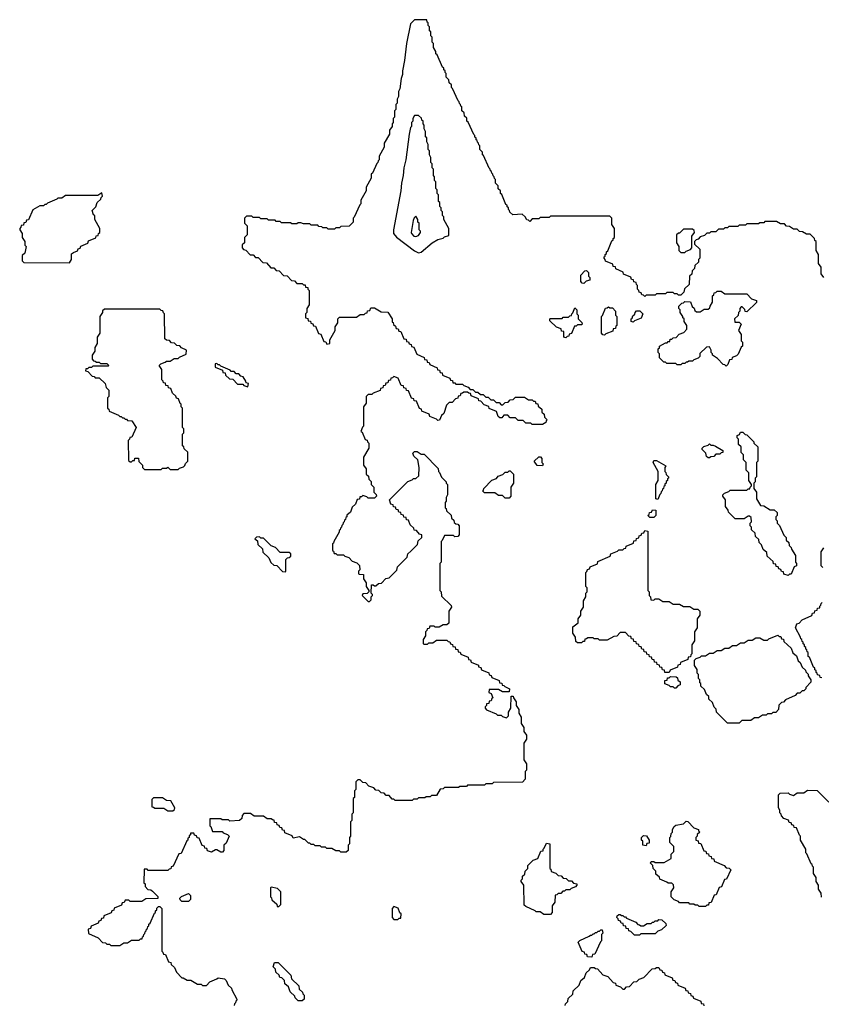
# Model space of a CAD drawing. Extents: x 2889633 to 3052318, y 540750 to 918690.
# Tile 374 of 656: x 2932860 to 2939061, y 794044 to 801660. Entities that reach past the tile are written whole.
import ezdxf

# ---------------------------------------------------------------- set-up
doc = ezdxf.new("R2010")
doc.units = 0

msp = doc.modelspace()

# ---------------------------------------------------------------- linework, layer by layer
at = {"layer": '0CON02XD'}
for points in [[(2937388.3, 799831.7), (2937390, 799845), (2937398.3, 799851.7), (2937400, 799865), (2937408.3, 799871.7), (2937441.7, 799948.3), (2937450, 799955), (2937451.7, 799968.3), (2937460, 799975), (2937460, 800045), (2937440, 800075), (2937440, 800125), (2937425, 800140), (2936965, 800140), (2936955, 800130), (2936885, 800130), (2936875, 800120), (2936825, 800120), (2936805, 800100), (2936795, 800110), (2936781.7, 800111.7), (2936770, 800135), (2936747, 800157), (2936675, 800150), (2936651.7, 800171.7), (2936650, 800185), (2936641.7, 800191.7), (2936640, 800205), (2936631.7, 800211.7), (2936630, 800225), (2936621.7, 800231.7), (2936588.3, 800308.3), (2936580, 800315), (2936580, 800335), (2936561.7, 800351.7), (2936560, 800375), (2936540, 800395), (2936540, 800425), (2936531.7, 800431.7), (2936530, 800445), (2936521.7, 800451.7), (2936520, 800465), (2936511.7, 800471.7), (2936510, 800485), (2936501.7, 800491.7), (2936500, 800505), (2936491.7, 800511.7), (2936448.3, 800608.3), (2936440, 800615), (2936440, 800635), (2936420, 800655), (2936420, 800685), (2936411.7, 800691.7), (2936410, 800705), (2936401.7, 800711.7), (2936400, 800725), (2936391.7, 800731.7), (2936390, 800745), (2936381.7, 800751.7), (2936380, 800765), (2936371.7, 800771.7), (2936328.3, 800868.3), (2936320, 800875), (2936318.3, 800898.3), (2936300, 800915), (2936298.3, 800938.3), (2936280, 800955), (2936280, 800985), (2936271.7, 800991.7), (2936270, 801005), (2936261.7, 801011.7), (2936260, 801025), (2936251.7, 801031.7), (2936208.3, 801128.3), (2936200, 801135), (2936200, 801155), (2936181.7, 801171.7), (2936180, 801195), (2936160, 801215), (2936160, 801245), (2936151.7, 801251.7), (2936150, 801265), (2936141.7, 801271.7), (2936140, 801285), (2936131.7, 801291.7), (2936088.3, 801388.3), (2936080, 801395), (2936080, 801415), (2936060, 801445), (2936060, 801475), (2936050, 801485), (2936050, 801525), (2936040, 801535), (2936040, 801565), (2936030, 801575), (2936030, 801605), (2936020, 801615), (2936020, 801635), (2936011.7, 801641.7), (2936008.3, 801658.3), (2935915, 801660), (2935883, 801627), (2935852.5, 801475), (2935837.5, 801345), (2935820, 801265), (2935820, 801235), (2935810, 801205), (2935800, 801125), (2935790, 801105), (2935790, 801065), (2935780, 801045), (2935780, 801015), (2935770, 801005), (2935770, 800965), (2935760, 800955), (2935760, 800905), (2935750, 800895), (2935750, 800865), (2935740, 800855), (2935740, 800835), (2935720, 800805), (2935720, 800775), (2935680, 800705), (2935680, 800675), (2935640, 800605), (2935640, 800575), (2935631.7, 800568.3), (2935630, 800555), (2935621.7, 800548.3), (2935588.3, 800471.7), (2935580, 800465), (2935580, 800435), (2935540, 800365), (2935540, 800335), (2935500, 800265), (2935500, 800235), (2935491.7, 800228.3), (2935448.3, 800131.7), (2935440, 800125), (2935440, 800095), (2935408.3, 800061.7), (2935345, 800060), (2935335, 800050), (2935305, 800050), (2935295, 800040), (2935245, 800040), (2935235, 800050), (2935205, 800050), (2935197, 800057), (2935175, 800060), (2935165, 800070), (2935115, 800070), (2935105, 800080), (2935055, 800080), (2935035, 800090), (2935015, 800090), (2935005, 800080), (2934965, 800080), (2934955, 800090), (2934885, 800090), (2934875, 800100), (2934845, 800100), (2934835, 800110), (2934785, 800110), (2934775, 800120), (2934725, 800120), (2934715, 800130), (2934665, 800130), (2934655, 800140), (2934615, 800140), (2934600, 800125), (2934600, 800085), (2934620, 800065), (2934620, 799995), (2934600, 799975), (2934600, 799935), (2934581.7, 799918.3), (2934580, 799895), (2934591.7, 799881.7), (2934608.3, 799878.3), (2934641.7, 799841.7), (2934665, 799840), (2934685, 799820), (2934705, 799820), (2934741.7, 799781.7), (2934768.3, 799778.3), (2934801.7, 799741.7), (2934825, 799740), (2934845, 799720), (2934868.3, 799718.3), (2934901.7, 799681.7), (2934928.3, 799678.3), (2934961.7, 799641.7), (2934985, 799640), (2935005, 799620), (2935045, 799620), (2935055, 799610), (2935068.3, 799608.3), (2935071.7, 799591.7), (2935088.3, 799588.3), (2935090, 799575), (2935100, 799565), (2935100, 799455), (2935080, 799425), (2935080, 799395), (2935070, 799385), (2935070, 799355), (2935088.3, 799348.3), (2935091.7, 799331.7), (2935108.3, 799328.3), (2935111.7, 799311.7), (2935128.3, 799308.3), (2935131.7, 799291.7), (2935148.3, 799288.3), (2935171.7, 799231.7), (2935188.3, 799228.3), (2935211.7, 799171.7), (2935228.3, 799168.3), (2935235, 799150), (2935260, 799155), (2935260, 799185), (2935300, 799255), (2935300, 799285), (2935320, 799315), (2935320, 799345), (2935335, 799360), (2935465, 799360), (2935495, 799380), (2935525, 799380), (2935535, 799390), (2935548.3, 799391.7), (2935551.7, 799408.3), (2935568.3, 799411.7), (2935575, 799430), (2935605, 799430), (2935655, 799400), (2935708.3, 799398.3), (2935740, 799345), (2935741.7, 799321.7), (2935748.3, 799318.3), (2935751.7, 799301.7), (2935768.3, 799288.3), (2935771.7, 799271.7), (2935788.3, 799268.3), (2935791.7, 799251.7), (2935808.3, 799248.3), (2935831.7, 799191.7), (2935848.3, 799188.3), (2935851.7, 799171.7), (2935868.3, 799168.3), (2935871.7, 799151.7), (2935888.3, 799148.3), (2935891.7, 799131.7), (2935908.3, 799128.3), (2935931.7, 799071.7), (2935988.3, 799048.3), (2935991.7, 799031.7), (2936008.3, 799028.3), (2936011.7, 799011.7), (2936028.3, 799008.3), (2936031.7, 798991.7), (2936088.3, 798968.3), (2936091.7, 798951.7), (2936108.3, 798948.3), (2936111.7, 798931.7), (2936128.3, 798928.3), (2936131.7, 798911.7), (2936188.3, 798888.3), (2936191.7, 798871.7), (2936208.3, 798868.3), (2936211.7, 798851.7), (2936225, 798850), (2936235, 798840), (2936285, 798840), (2936295, 798830), (2936328.3, 798818.3), (2936345, 798800), (2936365, 798800), (2936385, 798780), (2936405, 798780), (2936425, 798760), (2936445, 798760), (2936465, 798740), (2936485, 798740), (2936505, 798720), (2936525, 798720), (2936545, 798700), (2936568.3, 798698.3), (2936585, 798680), (2936598.3, 798681.7), (2936615, 798700), (2936638.3, 798701.7), (2936655, 798720), (2936678.3, 798721.7), (2936695, 798740), (2936765, 798740), (2936795, 798720), (2936825, 798720), (2936835, 798710), (2936848.3, 798708.3), (2936851.7, 798691.7), (2936868.3, 798688.3), (2936871.7, 798671.7), (2936898.3, 798648.3), (2936900, 798625), (2936918.3, 798608.3), (2936920, 798585), (2936940, 798565), (2936931.7, 798558.3), (2936930, 798545), (2936905, 798530), (2936825, 798530), (2936815, 798540), (2936775, 798540), (2936755, 798560), (2936715, 798560), (2936695, 798580), (2936655, 798580), (2936635, 798600), (2936605, 798600), (2936588.3, 798581.7), (2936575, 798580), (2936561.7, 798591.7), (2936548.3, 798628.3), (2936491.7, 798651.7), (2936488.3, 798668.3), (2936451.7, 798681.7), (2936428.3, 798708.3), (2936411.7, 798711.7), (2936408.3, 798728.3), (2936351.7, 798751.7), (2936348.3, 798768.3), (2936335, 798770), (2936325, 798780), (2936295, 798780), (2936285, 798770), (2936271.7, 798768.3), (2936268.3, 798751.7), (2936251.7, 798748.3), (2936248.3, 798731.7), (2936231.7, 798728.3), (2936205, 798700), (2936181.7, 798698.3), (2936161.7, 798678.3), (2936140, 798615), (2936121.7, 798598.3), (2936108.3, 798561.7), (2936095, 798560), (2936085, 798570), (2936031.7, 798591.7), (2936028.3, 798608.3), (2935971.7, 798631.7), (2935968.3, 798648.3), (2935951.7, 798651.7), (2935928.3, 798708.3), (2935911.7, 798711.7), (2935908.3, 798728.3), (2935891.7, 798731.7), (2935868.3, 798788.3), (2935851.7, 798791.7), (2935848.3, 798808.3), (2935831.7, 798811.7), (2935828.3, 798828.3), (2935811.7, 798831.7), (2935788.3, 798888.3), (2935755, 798900), (2935745, 798890), (2935731.7, 798888.3), (2935728.3, 798871.7), (2935711.7, 798868.3), (2935708.3, 798851.7), (2935691.7, 798848.3), (2935688.3, 798831.7), (2935671.7, 798828.3), (2935668.3, 798811.7), (2935651.7, 798808.3), (2935648.3, 798791.7), (2935595, 798770), (2935585, 798760), (2935555, 798760), (2935540, 798745), (2935540, 798695), (2935520, 798665), (2935520, 798515), (2935511.7, 798508.3), (2935500, 798475), (2935508.3, 798468.3), (2935531.7, 798411.7), (2935548.3, 798408.3), (2935550, 798395), (2935560, 798385), (2935560, 798345), (2935520, 798275), (2935520, 798215), (2935540, 798185), (2935540, 798145), (2935558.3, 798128.3), (2935560, 798105), (2935578.3, 798088.3), (2935580, 798065), (2935600, 798045), (2935600, 798005), (2935618.3, 797988.3), (2935620, 797975), (2935605, 797960), (2935555, 797960), (2935545, 797970), (2935515, 797980), (2935505, 797970), (2935491.7, 797968.3), (2935488.3, 797951.7), (2935471.7, 797948.3), (2935458.3, 797911.7), (2935431.7, 797888.3), (2935418.3, 797851.7), (2935391.7, 797828.3), (2935390, 797815), (2935381.7, 797808.3), (2935380, 797795), (2935371.7, 797788.3), (2935370, 797775), (2935361.7, 797768.3), (2935360, 797755), (2935351.7, 797748.3), (2935350, 797735), (2935341.7, 797728.3), (2935340, 797715), (2935331.7, 797708.3), (2935330, 797695), (2935290, 797625), (2935288.3, 797611.7), (2935280, 797605), (2935280, 797555), (2935288.3, 797548.3), (2935291.7, 797531.7), (2935305, 797530), (2935315, 797520), (2935365, 797520), (2935375, 797510), (2935405, 797500), (2935431.7, 797471.7), (2935468.3, 797458.3), (2935488.3, 797438.3), (2935490, 797405), (2935480, 797395), (2935480, 797375), (2935485, 797370), (2935518.3, 797368.3), (2935520, 797335), (2935540, 797305), (2935540, 797275), (2935560, 797245), (2935560, 797235), (2935548.3, 797221.7), (2935515, 797220), (2935510, 797205), (2935555, 797160), (2935565, 797160), (2935578.3, 797171.7), (2935580, 797195), (2935590, 797205), (2935590, 797215), (2935580, 797225), (2935581.7, 797288.3), (2935595, 797290), (2935605, 797280), (2935615, 797280), (2935635, 797300), (2935658.3, 797301.7), (2935691.7, 797338.3), (2935718.3, 797341.7), (2935778.3, 797401.7), (2935781.7, 797428.3), (2935858.3, 797501.7), (2935861.7, 797528.3), (2935885, 797550)], [(2935945, 799857.5), (2935965, 799862.5), (2936050, 799935), (2936095, 799960), (2936135, 799970), (2936145, 799980), (2936178.3, 799991.7), (2936180, 800045), (2936140, 800115), (2936140, 800135), (2936130, 800145), (2936130, 800175), (2936120, 800185), (2936120, 800205), (2936110, 800215), (2936110, 800245), (2936100, 800255), (2936100, 800305), (2936090, 800315), (2936090, 800345), (2936080, 800355), (2936080, 800405), (2936070, 800415), (2936070, 800445), (2936060, 800455), (2936060, 800505), (2936050, 800515), (2936050, 800545), (2936040, 800555), (2936040, 800595), (2936030, 800615), (2936030, 800645), (2936020, 800655), (2936020, 800695), (2936010, 800715), (2936010, 800745), (2936000, 800755), (2936000, 800795), (2935990, 800815), (2935990, 800845), (2935980, 800855), (2935980, 800875), (2935971.7, 800881.7), (2935968.3, 800898.3), (2935945, 800920), (2935915, 800920), (2935900, 800895), (2935900, 800875), (2935890, 800865), (2935890, 800835), (2935883, 800827), (2935872.5, 800775), (2935847.5, 800575), (2935832.5, 800515), (2935827.5, 800455), (2935812.5, 800395), (2935807.5, 800335), (2935752.5, 800035), (2935752.5, 800005), (2935775, 799977.5), (2935915, 799872.5), (2935945, 799857.5)], [(2933245, 799780), (2933260, 799805), (2933261.7, 799848.3), (2933275, 799860), (2933308.3, 799871.7), (2933311.7, 799888.3), (2933328.3, 799891.7), (2933331.7, 799908.3), (2933388.3, 799931.7), (2933391.7, 799948.3), (2933448.3, 799971.7), (2933451.7, 799988.3), (2933468.3, 799991.7), (2933470, 800005), (2933480, 800015), (2933480, 800045), (2933440, 800115), (2933440, 800145), (2933431.7, 800151.7), (2933420, 800185), (2933448.3, 800211.7), (2933460, 800245), (2933488.3, 800271.7), (2933490, 800285), (2933500, 800295), (2933495, 800320), (2933465, 800300), (2933215, 800300), (2933185, 800280), (2933155, 800280), (2933148.3, 800271.7), (2933075, 800240), (2933065, 800230), (2933055, 800230), (2933045, 800220), (2933015, 800220), (2932961.7, 800188.3), (2932928.3, 800111.7), (2932911.7, 800108.3), (2932908.3, 800091.7), (2932891.7, 800088.3), (2932888.3, 800071.7), (2932871.7, 800068.3), (2932870, 800055), (2932860, 800045), (2932860, 800035), (2932880, 800005), (2932880, 799975), (2932900, 799945), (2932900, 799915), (2932910, 799905), (2932900, 799855), (2932880, 799835), (2932880, 799795), (2932891.7, 799781.7), (2933245, 799780)], [(2935925, 799982.5), (2935945, 799990), (2935960, 800015), (2935960, 800025), (2935950, 800035), (2935950, 800085), (2935940, 800095), (2935940, 800115), (2935925, 800140), (2935911.7, 800128.3), (2935903, 800107), (2935887.5, 800015), (2935890, 800005), (2935910, 799985), (2935925, 799982.5)], [(2939080, 799665), (2939060, 799695), (2939060, 799745), (2939040, 799775), (2939040, 799845), (2939020, 799875), (2939020, 799945), (2939011.7, 799951.7), (2939008.3, 799968.3), (2938975, 800000), (2938945, 800000), (2938915, 800020), (2938891.7, 800021.7), (2938875, 800040), (2938845, 800040), (2938815, 800060), (2938791.7, 800061.7), (2938775, 800080), (2938745, 800080), (2938715, 800100), (2938625, 800100), (2938615, 800090), (2938585, 800090), (2938575, 800080), (2938485, 800080), (2938475, 800070), (2938425, 800070), (2938415, 800060), (2938345, 800060), (2938335, 800050), (2938315, 800050), (2938305, 800040), (2938265, 800040), (2938245, 800020), (2938205, 800020), (2938195, 800010), (2938175, 800010), (2938158.3, 799991.7), (2938125, 799980), (2938108.3, 799961.7), (2938091.7, 799958.3), (2938080, 799945), (2938080, 799925), (2938120, 799885), (2938120, 799815), (2938110, 799805), (2938110, 799785), (2938081.7, 799758.3), (2938080, 799735), (2938061.7, 799718.3), (2938058.3, 799691.7), (2938040, 799675), (2938038.3, 799611.7), (2938001.7, 799578.3), (2937998.3, 799551.7), (2937975, 799530), (2937955, 799530), (2937945, 799540), (2937925, 799540), (2937915, 799550), (2937865, 799550), (2937855, 799540), (2937785, 799540), (2937775, 799530), (2937705, 799530), (2937695, 799520), (2937685, 799530), (2937671.7, 799531.7), (2937668.3, 799548.3), (2937651.7, 799551.7), (2937650, 799565), (2937640, 799575), (2937640, 799605), (2937631.7, 799611.7), (2937628.3, 799628.3), (2937611.7, 799631.7), (2937608.3, 799648.3), (2937591.7, 799651.7), (2937588.3, 799668.3), (2937531.7, 799691.7), (2937528.3, 799708.3), (2937471.7, 799731.7), (2937468.3, 799748.3), (2937451.7, 799751.7), (2937448.3, 799768.3), (2937391.7, 799791.7), (2937390, 799805), (2937380, 799815), (2937380, 799825), (2937388.3, 799831.7)], [(2938005, 799860), (2938015, 799870), (2938048.3, 799881.7), (2938060, 799895), (2938060, 799985), (2938080, 800015), (2938078.3, 800028.3), (2938065, 800040), (2937995, 800040), (2937965, 800010), (2937955, 800010), (2937940, 799995), (2937940, 799935), (2937960, 799905), (2937960, 799875), (2937975, 799860), (2938005, 799860)], [(2937225, 799620), (2937211.7, 799621.7), (2937200, 799635), (2937200, 799685), (2937231.7, 799718.3), (2937245, 799720), (2937260, 799705), (2937260, 799675), (2937270, 799665), (2937270, 799645), (2937241.7, 799638.3), (2937225, 799620)], [(2938325, 798980), (2938315, 798990), (2938301.7, 798991.7), (2938258.3, 799038.3), (2938220, 799065), (2938220, 799075), (2938210, 799085), (2938210, 799105), (2938195, 799130), (2938171.7, 799128.3), (2938121.7, 799078.3), (2938120, 799055), (2938108.3, 799041.7), (2938075, 799030), (2938065, 799020), (2938035, 799020), (2938025, 799010), (2938015, 799010), (2938005, 799000), (2937985, 799000), (2937975, 798990), (2937945, 798990), (2937935, 799000), (2937865, 799000), (2937855, 799010), (2937841.7, 799011.7), (2937810, 799045), (2937810, 799075), (2937800, 799085), (2937800, 799115), (2937808.3, 799121.7), (2937810, 799135), (2937855, 799160), (2937868.3, 799161.7), (2937875, 799170), (2937888.3, 799171.7), (2937891.7, 799188.3), (2937905, 799190), (2937915, 799200), (2937938.3, 799201.7), (2937961.7, 799228.3), (2937998.3, 799241.7), (2938020, 799265), (2938020, 799295), (2938000, 799325), (2938000, 799345), (2937990, 799355), (2937990, 799365), (2937970, 799395), (2937970, 799415), (2937960, 799425), (2937960, 799445), (2937981.7, 799468.3), (2937995, 799470), (2938005, 799480), (2938048.3, 799478.3), (2938061.7, 799441.7), (2938078.3, 799428.3), (2938081.7, 799411.7), (2938095, 799400), (2938125, 799400), (2938155, 799420), (2938185, 799420), (2938198.3, 799431.7), (2938200, 799445), (2938220, 799475), (2938220, 799525), (2938228.3, 799531.7), (2938231.7, 799548.3), (2938245, 799550), (2938255, 799560), (2938285, 799560), (2938315, 799540), (2938485, 799540), (2938521.7, 799501.7), (2938558.3, 799488.3), (2938558.3, 799471.7), (2938485, 799400), (2938471.7, 799401.7), (2938468.3, 799418.3), (2938448.3, 799438.3), (2938441.7, 799438.3), (2938430, 799425), (2938430, 799405), (2938420, 799395), (2938418.3, 799371.7), (2938390, 799345), (2938391.7, 799321.7), (2938425, 799320), (2938440, 799305), (2938420, 799255), (2938440, 799225), (2938440, 799175), (2938450, 799165), (2938450, 799135), (2938441.7, 799128.3), (2938418.3, 799071.7), (2938405, 799060), (2938371.7, 799048.3), (2938368.3, 799031.7), (2938351.7, 799028.3), (2938338.3, 798991.7), (2938325, 798980)], [(2937385, 799220), (2937371.7, 799221.7), (2937360, 799235), (2937360, 799365), (2937368.3, 799371.7), (2937391.7, 799428.3), (2937405, 799430), (2937415, 799440), (2937425, 799430), (2937445, 799430), (2937470, 799405), (2937470, 799375), (2937480, 799365), (2937480, 799295), (2937471.7, 799288.3), (2937468.3, 799271.7), (2937451.7, 799268.3), (2937448.3, 799251.7), (2937395, 799230), (2937385, 799220)], [(2934085, 798180), (2934095, 798190), (2934128.3, 798201.7), (2934138.3, 798211.7), (2934141.7, 798228.3), (2934160, 798245), (2934160, 798315), (2934131.7, 798341.7), (2934130, 798355), (2934120, 798365), (2934120, 798455), (2934130, 798465), (2934130, 798495), (2934120, 798505), (2934120, 798655), (2934110, 798665), (2934110, 798685), (2934101.7, 798691.7), (2934088.3, 798728.3), (2934071.7, 798731.7), (2934068.3, 798748.3), (2934041.7, 798771.7), (2934028.3, 798808.3), (2934011.7, 798811.7), (2934008.3, 798828.3), (2933991.7, 798831.7), (2933988.3, 798848.3), (2933971.7, 798851.7), (2933970, 798865), (2933960, 798875), (2933960, 798955), (2933940, 798985), (2933951.7, 798998.3), (2933985, 799010), (2933995, 799020), (2934025, 799020), (2934055, 799040), (2934085, 799040), (2934095, 799050), (2934148.3, 799071.7), (2934150, 799105), (2934111.7, 799121.7), (2934098.3, 799138.3), (2934075, 799140), (2934058.3, 799158.3), (2934035, 799160), (2934018.3, 799178.3), (2933995, 799180), (2933981.7, 799191.7), (2933980, 799385), (2933971.7, 799391.7), (2933968.3, 799408.3), (2933955, 799410), (2933945, 799420), (2933515, 799420), (2933501.7, 799408.3), (2933500, 799395), (2933480, 799365), (2933480, 799235), (2933460, 799205), (2933460, 799155), (2933440, 799125), (2933440, 799095), (2933420, 799065), (2933420, 799035), (2933431.7, 799021.7), (2933445, 799020), (2933455, 799010), (2933475, 799010), (2933485, 799000), (2933535, 799000), (2933550, 798985), (2933545, 798980), (2933425, 798980), (2933415, 798970), (2933395, 798970), (2933385, 798960), (2933371.7, 798958.3), (2933370, 798945), (2933388.3, 798938.3), (2933421.7, 798901.7), (2933435, 798900), (2933445, 798890), (2933475, 798890), (2933520, 798845), (2933530, 798815), (2933550, 798795), (2933550, 798745), (2933540, 798735), (2933540, 798655), (2933548.3, 798648.3), (2933551.7, 798631.7), (2933625, 798600), (2933635, 798590), (2933645, 798590), (2933655, 798580), (2933665, 798580), (2933675, 798570), (2933685, 798570), (2933695, 798560), (2933728.3, 798558.3), (2933760, 798505), (2933728.3, 798431.7), (2933711.7, 798428.3), (2933710, 798415), (2933700, 798405), (2933701.7, 798251.7), (2933715, 798240), (2933725, 798240), (2933735, 798250), (2933748.3, 798251.7), (2933751.7, 798268.3), (2933778.3, 798268.3), (2933781.7, 798241.7), (2933810, 798215), (2933810, 798195), (2933825, 798180), (2933955, 798180), (2933965, 798190), (2933995, 798190), (2934005, 798200), (2934025, 798180), (2934085, 798180)], [(2937085, 799200), (2937070, 799205), (2937068.3, 799248.3), (2937051.7, 799251.7), (2937048.3, 799268.3), (2937011.7, 799281.7), (2936961.7, 799331.7), (2936960, 799345), (2936965, 799350), (2937055, 799350), (2937065, 799360), (2937105, 799360), (2937115, 799370), (2937128.3, 799371.7), (2937130, 799385), (2937138.3, 799391.7), (2937155, 799430), (2937170, 799415), (2937170, 799385), (2937180, 799375), (2937180, 799345), (2937208.3, 799318.3), (2937210, 799305), (2937205, 799300), (2937175, 799300), (2937165, 799290), (2937151.7, 799288.3), (2937128.3, 799231.7), (2937111.7, 799228.3), (2937108.3, 799211.7), (2937095, 799210), (2937085, 799200)], [(2937605, 799320), (2937590, 799325), (2937590, 799345), (2937598.3, 799351.7), (2937601.7, 799368.3), (2937618.3, 799381.7), (2937620, 799395), (2937631.7, 799408.3), (2937658.3, 799408.3), (2937680, 799385), (2937668.3, 799351.7), (2937615, 799330), (2937605, 799320)], [(2934625, 798820), (2934630, 798845), (2934611.7, 798851.7), (2934610, 798865), (2934588.3, 798898.3), (2934571.7, 798901.7), (2934555, 798920), (2934535, 798920), (2934518.3, 798938.3), (2934495, 798940), (2934488.3, 798948.3), (2934415, 798980), (2934405, 798990), (2934395, 798990), (2934385, 799000), (2934371.7, 798998.3), (2934371.7, 798971.7), (2934428.3, 798948.3), (2934431.7, 798931.7), (2934448.3, 798928.3), (2934451.7, 798911.7), (2934481.7, 798881.7), (2934508.3, 798878.3), (2934545, 798840), (2934585, 798840), (2934595, 798830), (2934625, 798820)], [(2938805, 797360), (2938771.7, 797371.7), (2938768.3, 797388.3), (2938751.7, 797391.7), (2938748.3, 797408.3), (2938731.7, 797411.7), (2938728.3, 797428.3), (2938711.7, 797431.7), (2938708.3, 797448.3), (2938691.7, 797451.7), (2938688.3, 797468.3), (2938641.7, 797511.7), (2938638.3, 797538.3), (2938611.7, 797561.7), (2938598.3, 797598.3), (2938580, 797615), (2938578.3, 797638.3), (2938551.7, 797661.7), (2938548.3, 797688.3), (2938520, 797715), (2938520, 797735), (2938510, 797745), (2938510, 797765), (2938520, 797775), (2938518.3, 797808.3), (2938505, 797820), (2938495, 797820), (2938465, 797800), (2938395, 797800), (2938341.7, 797851.7), (2938340, 797865), (2938320, 797895), (2938320, 797945), (2938300, 797975), (2938300, 797985), (2938311.7, 797998.3), (2938345, 798010), (2938355, 798020), (2938485, 798020), (2938495, 798030), (2938508.3, 798031.7), (2938510, 798045), (2938520, 798055), (2938520, 798065), (2938500, 798095), (2938500, 798155), (2938480, 798175), (2938480, 798235), (2938460, 798255), (2938460, 798295), (2938441.7, 798311.7), (2938440, 798355), (2938420, 798375), (2938420, 798415), (2938410, 798425), (2938410, 798445), (2938428.3, 798451.7), (2938435, 798470), (2938455, 798470), (2938471.7, 798451.7), (2938485, 798450), (2938540, 798395), (2938540, 798385), (2938570, 798355), (2938570, 798245), (2938560, 798235), (2938560, 798125), (2938550, 798115), (2938550, 798085), (2938540, 798075), (2938540, 798035), (2938560, 798005), (2938560, 797955), (2938591.7, 797901.7), (2938615, 797900), (2938665, 797870), (2938695, 797870), (2938718.3, 797848.3), (2938720, 797825), (2938710, 797815), (2938710, 797795), (2938720, 797785), (2938720, 797765), (2938738.3, 797748.3), (2938771.7, 797671.7), (2938790, 797655), (2938790, 797635), (2938810, 797615), (2938811.7, 797591.7), (2938828.3, 797578.3), (2938830, 797565), (2938860, 797515), (2938860, 797465), (2938870, 797455), (2938870, 797435), (2938851.7, 797428.3), (2938828.3, 797371.7), (2938815, 797370), (2938805, 797360)], [(2938195, 798270), (2938185, 798270), (2938171.7, 798281.7), (2938168.3, 798308.3), (2938140, 798335), (2938140, 798345), (2938151.7, 798358.3), (2938185, 798370), (2938195, 798380), (2938205, 798370), (2938225, 798370), (2938241.7, 798361.7), (2938298.3, 798328.3), (2938298.3, 798311.7), (2938285, 798310), (2938275, 798300), (2938245, 798300), (2938228.3, 798281.7), (2938205, 798280), (2938195, 798270)], [(2935885, 797550), (2935938.3, 797601.7), (2935941.7, 797628.3), (2935970, 797655), (2935970, 797675), (2935951.7, 797681.7), (2935928.3, 797708.3), (2935911.7, 797711.7), (2935908.3, 797728.3), (2935881.7, 797751.7), (2935868.3, 797788.3), (2935851.7, 797791.7), (2935848.3, 797808.3), (2935831.7, 797811.7), (2935828.3, 797828.3), (2935811.7, 797831.7), (2935808.3, 797848.3), (2935791.7, 797851.7), (2935788.3, 797868.3), (2935771.7, 797871.7), (2935768.3, 797888.3), (2935751.7, 797891.7), (2935748.3, 797908.3), (2935731.7, 797911.7), (2935720, 797945), (2935861.7, 798088.3), (2935895, 798100), (2935905, 798110), (2935925, 798110), (2935948.3, 798131.7), (2935950, 798195), (2935940, 798255), (2935910, 798285), (2935901.7, 798308.3), (2935915, 798320), (2935935, 798320), (2935965, 798300), (2935988.3, 798298.3), (2936098.3, 798188.3), (2936100, 798165), (2936108.3, 798158.3), (2936121.7, 798121.7), (2936160, 798085), (2936160, 798075), (2936170, 798065), (2936170, 797985), (2936160, 797965), (2936160, 797935), (2936150, 797925), (2936150, 797885), (2936158.3, 797878.3), (2936161.7, 797861.7), (2936198.3, 797828.3), (2936200, 797805), (2936218.3, 797788.3), (2936221.7, 797771.7), (2936235, 797760), (2936248.3, 797758.3), (2936260, 797745), (2936260, 797675), (2936248.3, 797661.7), (2936225, 797660), (2936215, 797670), (2936145, 797670), (2936128.3, 797631.7), (2936120, 797625), (2936120, 797465), (2936110, 797455), (2936110, 797245), (2936120, 797235), (2936121.7, 797201.7), (2936198.3, 797128.3), (2936200, 797115), (2936180, 797085), (2936178.3, 796991.7), (2936165, 796980), (2936135, 796980), (2936105, 796960), (2936075, 796960), (2936065, 796970), (2936031.7, 796968.3), (2936028.3, 796951.7), (2936011.7, 796948.3), (2936010, 796935), (2936000, 796925), (2936000, 796895), (2935980, 796865), (2935980, 796835), (2935985, 796830), (2936015, 796830), (2936025, 796840), (2936055, 796840), (2936085, 796860), (2936165, 796860), (2936175, 796850), (2936188.3, 796848.3), (2936191.7, 796831.7), (2936208.3, 796828.3), (2936211.7, 796811.7), (2936228.3, 796808.3), (2936231.7, 796791.7), (2936248.3, 796788.3), (2936251.7, 796771.7), (2936268.3, 796768.3), (2936271.7, 796751.7), (2936328.3, 796728.3), (2936331.7, 796711.7), (2936348.3, 796708.3), (2936351.7, 796691.7), (2936408.3, 796668.3), (2936410, 796655), (2936428.3, 796648.3), (2936431.7, 796631.7), (2936488.3, 796608.3), (2936491.7, 796591.7), (2936508.3, 796588.3), (2936511.7, 796571.7), (2936568.3, 796548.3), (2936571.7, 796531.7), (2936588.3, 796528.3), (2936591.7, 796511.7), (2936605, 796510), (2936611.7, 796501.7), (2936650, 796485), (2936645, 796460), (2936595, 796460), (2936565, 796480), (2936491.7, 796478.3), (2936490, 796455), (2936508.3, 796448.3), (2936520, 796415), (2936511.7, 796408.3), (2936508.3, 796391.7), (2936491.7, 796388.3), (2936488.3, 796371.7), (2936471.7, 796368.3), (2936470, 796355), (2936460, 796345), (2936460, 796335), (2936471.7, 796321.7), (2936545, 796290), (2936555, 796280), (2936585, 796280), (2936595, 796270), (2936625, 796260), (2936640, 796275), (2936640, 796305), (2936660, 796335), (2936661.7, 796428.3), (2936678.3, 796428.3), (2936680, 796415), (2936700, 796385), (2936700, 796355), (2936720, 796325), (2936720, 796295), (2936740, 796265), (2936740, 796215), (2936760, 796185), (2936760, 796155), (2936780, 796125), (2936780, 796095), (2936760, 796065), (2936760, 795935), (2936780, 795905), (2936780, 795855), (2936770, 795845), (2936770, 795785), (2936748.3, 795761.7), (2936525, 795760), (2936515, 795750), (2936465, 795750), (2936455, 795740), (2936325, 795740), (2936315, 795730), (2936265, 795730), (2936255, 795720), (2936145, 795720), (2936135, 795710), (2936111.7, 795708.3), (2936085, 795660), (2936045, 795660), (2936035, 795650), (2936005, 795650), (2935995, 795640), (2935945, 795640), (2935935, 795630), (2935905, 795630), (2935895, 795620), (2935765, 795620), (2935755, 795630), (2935741.7, 795631.7), (2935718.3, 795658.3), (2935695, 795660), (2935678.3, 795678.3), (2935655, 795680), (2935638.3, 795698.3), (2935615, 795700), (2935598.3, 795718.3), (2935561.7, 795731.7), (2935538.3, 795758.3), (2935515, 795760), (2935495, 795780), (2935475, 795780), (2935460, 795765), (2935460, 795705), (2935450, 795695), (2935450, 795645), (2935440, 795635), (2935440, 795525), (2935430, 795515), (2935430, 795465), (2935420, 795455), (2935420, 795345), (2935410, 795335), (2935410, 795285), (2935400, 795275), (2935400, 795235), (2935385, 795220), (2935345, 795220), (2935335, 795230), (2935305, 795230), (2935275, 795250), (2935235, 795250), (2935225, 795260), (2935195, 795260), (2935185, 795270), (2935145, 795270), (2935135, 795280), (2935115, 795280), (2935105, 795290), (2935095, 795290), (2935065, 795320), (2935055, 795320), (2935025, 795340), (2934975, 795330), (2934968.3, 795348.3), (2934911.7, 795371.7), (2934908.3, 795388.3), (2934891.7, 795391.7), (2934888.3, 795408.3), (2934871.7, 795411.7), (2934868.3, 795428.3), (2934851.7, 795431.7), (2934848.3, 795448.3), (2934831.7, 795451.7), (2934828.3, 795468.3), (2934815, 795470), (2934805, 795480), (2934775, 795480), (2934745, 795500), (2934675, 795500), (2934645, 795520), (2934595, 795520), (2934580, 795505), (2934578.3, 795481.7), (2934560, 795465), (2934485, 795460), (2934475, 795470), (2934425, 795470), (2934415, 795480), (2934331.7, 795478.3), (2934330, 795425), (2934338.3, 795418.3), (2934351.7, 795381.7), (2934425, 795380), (2934435, 795370), (2934468.3, 795358.3), (2934480, 795345), (2934458.3, 795291.7), (2934440, 795275), (2934440, 795235), (2934428.3, 795221.7), (2934415, 795220), (2934385, 795240), (2934375, 795240), (2934345, 795220), (2934311.7, 795231.7), (2934308.3, 795248.3), (2934291.7, 795251.7), (2934288.3, 795268.3), (2934271.7, 795271.7), (2934248.3, 795328.3), (2934231.7, 795331.7), (2934228.3, 795348.3), (2934211.7, 795351.7), (2934208.3, 795368.3), (2934181.7, 795368.3), (2934180, 795355), (2934171.7, 795348.3), (2934170, 795335), (2934161.7, 795328.3), (2934160, 795315), (2934151.7, 795308.3), (2934108.3, 795211.7), (2934091.7, 795208.3), (2934048.3, 795111.7), (2934031.7, 795108.3), (2934028.3, 795091.7), (2934015, 795090), (2934005, 795080), (2933855, 795080), (2933845, 795090), (2933821.7, 795088.3), (2933820, 794985), (2933830, 794975), (2933830, 794955), (2933851.7, 794931.7), (2933875, 794930), (2933888.3, 794918.3), (2933928.3, 794878.3), (2933928.3, 794861.7), (2933835, 794860), (2933805, 794840), (2933715, 794840), (2933705, 794850), (2933675, 794850), (2933668.3, 794831.7), (2933651.7, 794828.3), (2933648.3, 794811.7), (2933591.7, 794788.3), (2933588.3, 794771.7), (2933571.7, 794768.3), (2933568.3, 794751.7), (2933511.7, 794728.3), (2933508.3, 794711.7), (2933491.7, 794708.3), (2933488.3, 794691.7), (2933471.7, 794688.3), (2933468.3, 794671.7), (2933411.7, 794648.3), (2933408.3, 794631.7), (2933390, 794625), (2933391.7, 794591.7), (2933468.3, 794558.3), (2933501.7, 794521.7), (2933525, 794520), (2933535, 794510), (2933555, 794510), (2933565, 794500), (2933635, 794500), (2933665, 794520), (2933695, 794520), (2933725, 794540), (2933785, 794540), (2933795, 794550), (2933808.3, 794551.7), (2933810, 794565), (2933818.3, 794571.7), (2933820, 794585), (2933828.3, 794591.7), (2933830, 794605), (2933838.3, 794611.7), (2933840, 794625), (2933848.3, 794631.7), (2933850, 794645), (2933858.3, 794651.7), (2933860, 794665), (2933868.3, 794671.7), (2933901.7, 794748.3), (2933910, 794755), (2933911.7, 794768.3), (2933920, 794775), (2933921.7, 794788.3), (2933935, 794800), (2933945, 794800), (2933960, 794785), (2933960, 794455), (2933968.3, 794448.3), (2933971.7, 794431.7), (2933988.3, 794428.3), (2934011.7, 794371.7), (2934028.3, 794368.3), (2934031.7, 794351.7), (2934058.3, 794328.3), (2934071.7, 794291.7), (2934115, 794250), (2934125, 794250), (2934155, 794230), (2934185, 794230), (2934235, 794200), (2934265, 794200), (2934275, 794190), (2934305, 794190), (2934331.7, 794218.3), (2934385, 794240), (2934395, 794250), (2934445, 794240), (2934458.3, 794228.3), (2934471.7, 794191.7), (2934498.3, 794168.3), (2934500, 794155), (2934540, 794085), (2934540, 794075), (2934531.7, 794068.3), (2934530, 794055), (2934521.7, 794048.3), (2934520, 794035)], [(2936905, 798210), (2936863, 798213), (2936840, 798245), (2936875, 798280), (2936888.3, 798278.3), (2936900, 798265), (2936900, 798235), (2936910, 798225), (2936905, 798210)], [(2937795, 797950), (2937780, 797955), (2937780, 798065), (2937800, 798095), (2937800, 798165), (2937760, 798235), (2937765, 798250), (2937785, 798250), (2937858.3, 798208.3), (2937850, 798195), (2937850, 798165), (2937858.3, 798158.3), (2937861.7, 798141.7), (2937880, 798125), (2937880, 798115), (2937871.7, 798108.3), (2937870, 798095), (2937861.7, 798088.3), (2937860, 798075), (2937851.7, 798068.3), (2937850, 798055), (2937841.7, 798048.3), (2937840, 798035), (2937831.7, 798028.3), (2937830, 798015), (2937821.7, 798008.3), (2937820, 797995), (2937811.7, 797988.3), (2937795, 797950)], [(2936645, 797960), (2936615, 797960), (2936595, 797980), (2936565, 797980), (2936535, 798000), (2936455, 798000), (2936440, 798015), (2936448.3, 798021.7), (2936450, 798035), (2936511.7, 798098.3), (2936548.3, 798111.7), (2936561.7, 798128.3), (2936598.3, 798141.7), (2936615, 798160), (2936635, 798160), (2936645, 798170), (2936655, 798170), (2936680, 798145), (2936680, 798075), (2936660, 798045), (2936660, 797975), (2936645, 797960)], [(2937765, 797810), (2937735, 797810), (2937720, 797825), (2937728.3, 797831.7), (2937731.7, 797848.3), (2937748.3, 797851.7), (2937755, 797870), (2937780, 797865), (2937780, 797825), (2937765, 797810)], [(2937885, 796610), (2937851.7, 796611.7), (2937848.3, 796628.3), (2937831.7, 796631.7), (2937828.3, 796648.3), (2937811.7, 796651.7), (2937808.3, 796668.3), (2937791.7, 796671.7), (2937788.3, 796688.3), (2937771.7, 796691.7), (2937768.3, 796708.3), (2937751.7, 796711.7), (2937748.3, 796728.3), (2937731.7, 796731.7), (2937728.3, 796748.3), (2937711.7, 796751.7), (2937708.3, 796768.3), (2937691.7, 796771.7), (2937688.3, 796788.3), (2937671.7, 796791.7), (2937668.3, 796808.3), (2937651.7, 796811.7), (2937648.3, 796828.3), (2937631.7, 796831.7), (2937628.3, 796848.3), (2937611.7, 796851.7), (2937608.3, 796868.3), (2937591.7, 796871.7), (2937588.3, 796888.3), (2937571.7, 796891.7), (2937545, 796920), (2937505, 796920), (2937478.3, 796891.7), (2937455, 796890), (2937405, 796860), (2937345, 796860), (2937335, 796870), (2937305, 796870), (2937295, 796880), (2937255, 796880), (2937245, 796870), (2937231.7, 796868.3), (2937228.3, 796851.7), (2937215, 796850), (2937205, 796840), (2937175, 796840), (2937161.7, 796851.7), (2937160, 796885), (2937140, 796915), (2937140, 796965), (2937180, 796995), (2937180, 797025), (2937200, 797055), (2937200, 797085), (2937220, 797115), (2937220, 797165), (2937240, 797195), (2937240, 797225), (2937250, 797235), (2937250, 797265), (2937240, 797275), (2937240, 797385), (2937248.3, 797391.7), (2937251.7, 797408.3), (2937268.3, 797411.7), (2937271.7, 797428.3), (2937328.3, 797451.7), (2937331.7, 797468.3), (2937428.3, 797511.7), (2937431.7, 797528.3), (2937485, 797550), (2937495, 797560), (2937525, 797560), (2937535, 797570), (2937548.3, 797571.7), (2937551.7, 797588.3), (2937608.3, 797611.7), (2937611.7, 797628.3), (2937628.3, 797631.7), (2937631.7, 797648.3), (2937648.3, 797651.7), (2937651.7, 797668.3), (2937668.3, 797671.7), (2937671.7, 797688.3), (2937688.3, 797691.7), (2937695, 797710), (2937720, 797705), (2937720, 797245), (2937730, 797235), (2937730, 797205), (2937740, 797195), (2937741.7, 797171.7), (2937765, 797170), (2937775, 797180), (2937805, 797180), (2937835, 797160), (2937885, 797160), (2937915, 797140), (2937965, 797140), (2937995, 797120), (2938045, 797120), (2938075, 797100), (2938105, 797100), (2938120, 797085), (2938120, 797055), (2938100, 797025), (2938100, 796955), (2938080, 796925), (2938080, 796855), (2938060, 796825), (2938060, 796755), (2938051.7, 796748.3), (2938048.3, 796731.7), (2938031.7, 796728.3), (2938028.3, 796711.7), (2937971.7, 796688.3), (2937968.3, 796671.7), (2937951.7, 796668.3), (2937948.3, 796651.7), (2937891.7, 796628.3), (2937885, 796610)], [(2934915, 797390), (2934920, 797395), (2934920, 797485), (2934931.7, 797498.3), (2934945, 797500), (2934958.3, 797511.7), (2934958.3, 797528.3), (2934945, 797540), (2934875, 797540), (2934838.3, 797578.3), (2934805, 797590), (2934745, 797650), (2934725, 797650), (2934715, 797660), (2934691.7, 797658.3), (2934680, 797645), (2934698.3, 797628.3), (2934701.7, 797601.7), (2934738.3, 797568.3), (2934741.7, 797541.7), (2934788.3, 797498.3), (2934801.7, 797461.7), (2934825, 797440), (2934848.3, 797438.3), (2934891.7, 797391.7), (2934915, 797390)], [(2939071.7, 797421.7), (2939060, 797435), (2939060, 797545), (2939080, 797575)], [(2939065, 796570), (2939051.7, 796571.7), (2939048.3, 796588.3), (2939031.7, 796591.7), (2939030, 796605), (2939021.7, 796611.7), (2939020, 796625), (2939011.7, 796631.7), (2939010, 796645), (2939001.7, 796651.7), (2938968.3, 796728.3), (2938960, 796735), (2938960, 796765), (2938951.7, 796771.7), (2938950, 796785), (2938941.7, 796791.7), (2938940, 796805), (2938931.7, 796811.7), (2938930, 796825), (2938921.7, 796831.7), (2938920, 796845), (2938911.7, 796851.7), (2938910, 796865), (2938901.7, 796871.7), (2938900, 796885), (2938860, 796955), (2938871.7, 796988.3), (2938888.3, 796991.7), (2938911.7, 797018.3), (2938988.3, 797051.7), (2938991.7, 797068.3), (2939008.3, 797071.7), (2939011.7, 797088.3), (2939028.3, 797091.7), (2939031.7, 797108.3), (2939048.3, 797111.7), (2939050, 797125), (2939058.3, 797131.7), (2939060, 797145), (2939068.3, 797151.7)], [(2938425, 796220), (2938335, 796220), (2938250, 796305), (2938248.3, 796328.3), (2938231.7, 796341.7), (2938218.3, 796378.3), (2938190, 796405), (2938190, 796425), (2938171.7, 796441.7), (2938158.3, 796478.3), (2938130, 796505), (2938130, 796525), (2938121.7, 796531.7), (2938120, 796555), (2938110, 796565), (2938110, 796595), (2938100, 796605), (2938100, 796635), (2938080, 796665), (2938080, 796705), (2938091.7, 796718.3), (2938125, 796730), (2938135, 796740), (2938165, 796740), (2938195, 796760), (2938225, 796760), (2938255, 796780), (2938285, 796780), (2938315, 796800), (2938345, 796800), (2938375, 796820), (2938405, 796820), (2938435, 796840), (2938465, 796840), (2938495, 796860), (2938525, 796860), (2938555, 796880), (2938585, 796880), (2938615, 796860), (2938645, 796860), (2938655, 796870), (2938725, 796900), (2938735, 796890), (2938748.3, 796888.3), (2938751.7, 796871.7), (2938768.3, 796868.3), (2938771.7, 796851.7), (2938828.3, 796798.3), (2938841.7, 796761.7), (2938868.3, 796738.3), (2938881.7, 796701.7), (2938898.3, 796688.3), (2938911.7, 796651.7), (2938938.3, 796628.3), (2938940, 796615), (2938958.3, 796598.3), (2938960, 796585), (2938980, 796555), (2938980, 796535), (2938940, 796495), (2938940, 796485), (2938925, 796470), (2938911.7, 796468.3), (2938895, 796450), (2938875, 796450), (2938858.3, 796431.7), (2938785, 796400), (2938768.3, 796381.7), (2938751.7, 796378.3), (2938731.7, 796358.3), (2938730, 796325), (2938708.3, 796301.7), (2938685, 796300), (2938675, 796290), (2938645, 796290), (2938635, 796280), (2938605, 796280), (2938575, 796260), (2938545, 796260), (2938515, 796240), (2938445, 796240), (2938425, 796220)], [(2937935, 796490), (2937925, 796490), (2937915, 796500), (2937895, 796500), (2937885, 796510), (2937851.7, 796521.7), (2937851.7, 796548.3), (2937868.3, 796551.7), (2937871.7, 796568.3), (2937885, 796570), (2937895, 796580), (2937938.3, 796578.3), (2937948.3, 796568.3), (2937951.7, 796551.7), (2937968.3, 796538.3), (2937970, 796515), (2937951.7, 796508.3), (2937935, 796490)], [(2934045, 795540), (2934058.3, 795551.7), (2934060, 795565), (2934028.3, 795618.3), (2933995, 795620), (2933965, 795640), (2933895, 795640), (2933881.7, 795628.3), (2933881.7, 795571.7), (2933895, 795570), (2933905, 795560), (2933975, 795560), (2934005, 795540), (2934045, 795540)], [(2939061.7, 794871.7), (2939060, 794905), (2939040, 794935), (2939040, 794965), (2939020, 794995), (2939020, 795025), (2939000, 795055), (2939000, 795105), (2938991.7, 795111.7), (2938990, 795125), (2938981.7, 795131.7), (2938948.3, 795208.3), (2938940, 795215), (2938940, 795245), (2938900, 795315), (2938900, 795345), (2938891.7, 795351.7), (2938868.3, 795408.3), (2938851.7, 795411.7), (2938848.3, 795428.3), (2938831.7, 795431.7), (2938828.3, 795448.3), (2938811.7, 795451.7), (2938808.3, 795468.3), (2938771.7, 795481.7), (2938751.7, 795501.7), (2938750, 795515), (2938740, 795525), (2938740, 795545), (2938730, 795565), (2938730, 795665), (2938741.7, 795678.3), (2938805, 795680), (2938815, 795670), (2938845, 795660), (2938875, 795680), (2938925, 795680), (2938955, 795700), (2939028.3, 795698.3), (2939118.3, 795608.3)], [(2938165, 794800), (2938115, 794800), (2938105, 794810), (2938085, 794810), (2938075, 794820), (2938045, 794820), (2938035, 794830), (2937965, 794830), (2937955, 794840), (2937921.7, 794851.7), (2937900, 794875), (2937900, 794915), (2937920, 794945), (2937918.3, 794968.3), (2937905, 794980), (2937875, 794980), (2937865, 794990), (2937811.7, 795011.7), (2937808.3, 795028.3), (2937781.7, 795051.7), (2937780, 795075), (2937760, 795095), (2937758.3, 795118.3), (2937740, 795135), (2937745, 795150), (2937765, 795150), (2937775, 795140), (2937845, 795140), (2937898.3, 795171.7), (2937900, 795205), (2937920, 795225), (2937920, 795265), (2937890, 795295), (2937890, 795335), (2937897, 795343), (2937900, 795365), (2937910, 795375), (2937910, 795395), (2937921.7, 795418.3), (2937935, 795430), (2937995, 795440), (2938015, 795460), (2938028.3, 795458.3), (2938075, 795410), (2938110, 795395), (2938110, 795385), (2938120, 795375), (2938101.7, 795358.3), (2938100, 795345), (2938090, 795335), (2938090, 795315), (2938108.3, 795308.3), (2938111.7, 795291.7), (2938128.3, 795288.3), (2938151.7, 795231.7), (2938168.3, 795228.3), (2938171.7, 795211.7), (2938188.3, 795208.3), (2938191.7, 795191.7), (2938208.3, 795188.3), (2938211.7, 795171.7), (2938228.3, 795168.3), (2938231.7, 795151.7), (2938308.3, 795118.3), (2938325, 795100), (2938348.3, 795098.3), (2938360, 795085), (2938328.3, 795011.7), (2938311.7, 795008.3), (2938288.3, 794951.7), (2938271.7, 794948.3), (2938248.3, 794891.7), (2938231.7, 794888.3), (2938208.3, 794831.7), (2938191.7, 794828.3), (2938188.3, 794811.7), (2938175, 794810), (2938165, 794800)], [(2937705, 795270), (2937680, 795275), (2937680, 795305), (2937670, 795315), (2937670, 795335), (2937685, 795350), (2937708.3, 795348.3), (2937730, 795315), (2937728.3, 795291.7), (2937711.7, 795288.3), (2937705, 795270)], [(2936965, 794740), (2936915, 794740), (2936885, 794760), (2936855, 794760), (2936848.3, 794768.3), (2936775, 794800), (2936761.7, 794811.7), (2936760, 794965), (2936740, 794995), (2936740, 795005), (2936750, 795015), (2936750, 795035), (2936768.3, 795051.7), (2936770, 795075), (2936790, 795095), (2936791.7, 795118.3), (2936831.7, 795158.3), (2936868.3, 795171.7), (2936891.7, 795228.3), (2936908.3, 795231.7), (2936910, 795245), (2936918.3, 795251.7), (2936935, 795290), (2936960, 795285), (2936960, 795095), (2936968.3, 795088.3), (2936971.7, 795071.7), (2937008.3, 795058.3), (2937025, 795040), (2937048.3, 795038.3), (2937065, 795020), (2937088.3, 795018.3), (2937105, 795000), (2937128.3, 794998.3), (2937145, 794980), (2937170, 794975), (2937170, 794965), (2937158.3, 794951.7), (2937125, 794940), (2937115, 794930), (2937085, 794930), (2937075, 794920), (2937061.7, 794918.3), (2937045, 794900), (2937025, 794900), (2937015, 794890), (2937001.7, 794888.3), (2937000, 794835), (2936980, 794805), (2936980, 794755), (2936965, 794740)], [(2934865, 794800), (2934880, 794815), (2934880, 794915), (2934855, 794940), (2934805, 794950), (2934800, 794945), (2934800, 794875), (2934808.3, 794868.3), (2934811.7, 794851.7), (2934848.3, 794818.3), (2934851.7, 794801.7), (2934865, 794800)], [(2934165, 794840), (2934115, 794840), (2934101.7, 794851.7), (2934100, 794865), (2934111.7, 794878.3), (2934165, 794900), (2934180, 794885), (2934180, 794855), (2934165, 794840)], [(2935785, 794700), (2935795, 794710), (2935808.3, 794711.7), (2935810, 794745), (2935801.7, 794751.7), (2935788.3, 794788.3), (2935755, 794800), (2935740, 794785), (2935740, 794715), (2935755, 794700), (2935785, 794700)], [(2937655, 794580), (2937615, 794580), (2937588.3, 794608.3), (2937571.7, 794611.7), (2937568.3, 794628.3), (2937551.7, 794631.7), (2937548.3, 794648.3), (2937531.7, 794651.7), (2937528.3, 794668.3), (2937511.7, 794671.7), (2937508.3, 794688.3), (2937491.7, 794691.7), (2937490, 794705), (2937480, 794715), (2937481.7, 794728.3), (2937495, 794740), (2937505, 794740), (2937515, 794730), (2937525, 794730), (2937535, 794720), (2937545, 794720), (2937555, 794710), (2937625, 794680), (2937641.7, 794661.7), (2937655, 794660), (2937665, 794650), (2937685, 794650), (2937715, 794670), (2937745, 794670), (2937755, 794680), (2937765, 794680), (2937775, 794690), (2937795, 794690), (2937805, 794700), (2937828.3, 794698.3), (2937858.3, 794668.3), (2937860, 794655), (2937825, 794620), (2937795, 794610), (2937775, 794590), (2937665, 794590), (2937655, 794580)], [(2937285, 794410), (2937251.7, 794411.7), (2937248.3, 794428.3), (2937231.7, 794431.7), (2937228.3, 794448.3), (2937211.7, 794451.7), (2937180, 794525), (2937191.7, 794538.3), (2937265, 794570), (2937275, 794580), (2937285, 794580), (2937295, 794590), (2937305, 794590), (2937315, 794600), (2937325, 794600), (2937335, 794610), (2937345, 794610), (2937355, 794620), (2937365, 794620), (2937370, 794595), (2937360, 794585), (2937360, 794535), (2937351.7, 794528.3), (2937308.3, 794431.7), (2937291.7, 794428.3), (2937285, 794410)], [(2935045, 794070), (2935015, 794070), (2934990, 794095), (2934988.3, 794108.3), (2934951.7, 794141.7), (2934938.3, 794178.3), (2934911.7, 794201.7), (2934908.3, 794228.3), (2934888.3, 794248.3), (2934871.7, 794251.7), (2934868.3, 794268.3), (2934841.7, 794291.7), (2934840, 794315), (2934820, 794335), (2934831.7, 794368.3), (2934858.3, 794368.3), (2934958.3, 794268.3), (2934961.7, 794241.7), (2935018.3, 794188.3), (2935021.7, 794161.7), (2935048.3, 794138.3), (2935050, 794125), (2935060, 794115), (2935060, 794085), (2935045, 794070)], [(2937080, 794035), (2937081.7, 794048.3), (2937100, 794065), (2937101.7, 794088.3), (2937138.3, 794121.7), (2937141.7, 794148.3), (2937188.3, 794191.7), (2937201.7, 794228.3), (2937228.3, 794251.7), (2937241.7, 794288.3), (2937268.3, 794311.7), (2937275, 794330), (2937305, 794330), (2937315, 794320), (2937328.3, 794318.3), (2937371.7, 794271.7), (2937408.3, 794258.3), (2937451.7, 794211.7), (2937468.3, 794208.3), (2937471.7, 794191.7), (2937508.3, 794178.3), (2937525, 794160), (2937538.3, 794161.7), (2937555, 794180), (2937578.3, 794181.7), (2937611.7, 794218.3), (2937635, 794220), (2937651.7, 794238.3), (2937688.3, 794251.7), (2937751.7, 794318.3), (2937775, 794320), (2937785, 794330), (2937805, 794330), (2937811.7, 794311.7), (2937828.3, 794308.3), (2937831.7, 794291.7), (2937848.3, 794288.3), (2937851.7, 794271.7), (2937908.3, 794248.3), (2937911.7, 794231.7), (2937928.3, 794228.3), (2937931.7, 794211.7), (2937948.3, 794208.3), (2937951.7, 794191.7), (2938008.3, 794168.3), (2938011.7, 794151.7), (2938028.3, 794148.3), (2938031.7, 794131.7), (2938048.3, 794128.3), (2938051.7, 794111.7), (2938068.3, 794108.3), (2938071.7, 794091.7), (2938128.3, 794068.3), (2938131.7, 794051.7), (2938148.3, 794048.3), (2938151.7, 794031.7)]]:
    msp.add_lwpolyline(points, dxfattribs=at)

doc.saveas('drawing.dxf')
